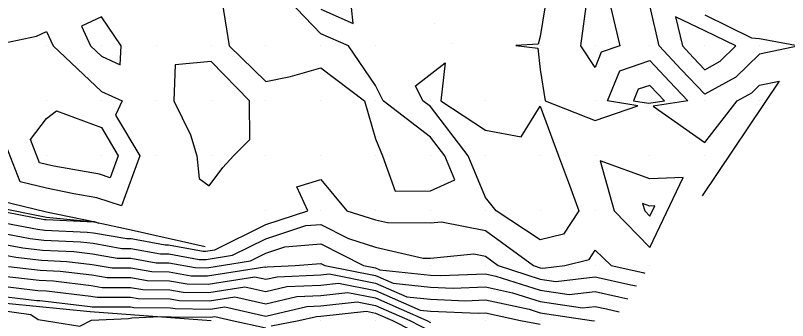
# Model space of a CAD drawing. Extents: x 2188792 to 2191981, y 386090 to 389710.
# Drawn here: x 2189484.3 to 2189625.1, y 386400 to 386455.6 of the extents above; entities that cross this region are included whole.
import ezdxf

# ---------------------------------------------------------------- set-up
doc = ezdxf.new("R2010")
doc.units = 0
for name, color, linetype in [('DTM Contours Major', 7, 'Continuous'), ('DTM Contours Minor', 7, 'Continuous'), ('Exist DTM QL2 LIDAR Elevation Point', 7, 'Continuous'), ('PH Exist DTM Breakline', 7, 'Continuous')]:
    doc.layers.add(name, color=color, linetype=linetype)

msp = doc.modelspace()

# ---------------------------------------------------------------- linework, layer by layer
at = {"layer": 'DTM Contours Major'}
for points in [[(2189540.01, 386452.28), (2189532.61, 386460.05), (2189530.01, 386463.89), (2189523.33, 386466.72), (2189522.34, 386460.05), (2189522.03, 386458.02), (2189523.33, 386450.05), (2189530.01, 386443.58), (2189534.46, 386444.49), (2189540.01, 386446.08), (2189547.98, 386440.05), (2189550.01, 386433.11), (2189551.24, 386430.04), (2189553.54, 386423.57), (2189560.01, 386423.63), (2189564.42, 386425.64), (2189562.62, 386430.04), (2189560.01, 386433.43), (2189551.4, 386440.05), (2189550.01, 386442.85), (2189545.03, 386450.05), (2189540.01, 386452.28)], [(2189480, 386450.13), (2189488.2, 386451.85), (2189490.01, 386452.66), (2189491.19, 386450.05), (2189500.01, 386441.76), (2189503.79, 386440.05), (2189502.6, 386437.46), (2189507, 386430.04), (2189503.66, 386420.9), (2189499.16, 386422.38), (2189494.97, 386423.14), (2189489.99, 386424.15), (2189485.21, 386425.28), (2189480.05, 386438.43)], [(2189522.15, 386427.9), (2189524.08, 386430.04), (2189527.04, 386433.01), (2189527, 386440.05), (2189520.01, 386447.23), (2189513.43, 386446.62), (2189513.23, 386440.05), (2189516.23, 386433.83), (2189517.41, 386430.04), (2189517.84, 386425.88), (2189519.65, 386424.56), (2189522.15, 386427.9)], [(2189601.38, 386441.41), (2189600.02, 386442.87), (2189597.9, 386442.17), (2189597.04, 386440.05), (2189599.75, 386439.61), (2189602.68, 386440.05), (2189601.38, 386441.41)], [(2189600.02, 386425.83), (2189590.96, 386429.1), (2189593.47, 386420.04), (2189600.02, 386413.36), (2189606.06, 386426.09), (2189600.02, 386425.83)], [(2189480.25, 386418.21), (2189488.35, 386416.68), (2189489.71, 386416.52), (2189497.41, 386416.16), (2189498.58, 386416.02), (2189504.65, 386414.95), (2189505.41, 386414.95), (2189511.61, 386413.83), (2189512.22, 386413.83), (2189518.54, 386412.67), (2189519, 386412.66), (2189520.69, 386412.93), (2189530.01, 386417.5), (2189537.67, 386420.04), (2189535.65, 386424.4), (2189540.01, 386425.75), (2189544.77, 386420.04), (2189550.01, 386418.39), (2189552.17, 386417.88), (2189560.01, 386417.84), (2189562.01, 386418.04), (2189570.01, 386416.42), (2189578.77, 386410.04), (2189580.01, 386409.64), (2189580.48, 386409.58), (2189584.49, 386410.04), (2189588.91, 386411.15), (2189590.02, 386412.84), (2189592.93, 386410.04), (2189598.73, 386408.76), (2189599.11, 386408.68)], [(2189481.76, 386408.17), (2189488.64, 386407.36), (2189491.25, 386407.24), (2189498.15, 386406.42), (2189500.15, 386406.07), (2189505.34, 386406.07), (2189507.55, 386405.67), (2189512.49, 386405.64), (2189514.9, 386405.2), (2189519.6, 386405.14), (2189526.16, 386406.19), (2189530.01, 386405.32), (2189533.84, 386406.21), (2189540.01, 386406.48), (2189543.23, 386406.83), (2189550.01, 386405.5), (2189558.11, 386401.95), (2189560.01, 386401.75), (2189568.7, 386401.36), (2189570.01, 386401.41), (2189576.41, 386400.04), (2189580.01, 386399.38)]]:
    msp.add_lwpolyline(points, dxfattribs=at)
at = {"layer": 'DTM Contours Minor'}
for points in [[(2189540.01, 386456.77), (2189545.91, 386454.15), (2189545.32, 386460.05)], [(2189581.36, 386460.05), (2189580.01, 386451.74), (2189579.66, 386450.4), (2189575.58, 386450.15), (2189579.59, 386449.62), (2189580.01, 386445.74), (2189580.93, 386440.05), (2189590.02, 386436.49), (2189597.82, 386439.16), (2189592.31, 386440.05), (2189594.52, 386445.54), (2189600.02, 386447.38), (2189603.56, 386443.59), (2189606.93, 386440.05), (2189600.6, 386439.11), (2189610.02, 386432.48), (2189615.94, 386440.05), (2189618.58, 386441.49), (2189620.02, 386442.88), (2189623.59, 386443.62), (2189609.53, 386422.73)], [(2189592.84, 386457.22), (2189594.52, 386450.05), (2189591.14, 386448.92), (2189590.02, 386446.12), (2189587.44, 386450.05), (2189588.59, 386458.62)], [(2189610.02, 386441.27), (2189605.73, 386445.76), (2189601.73, 386450.05), (2189600.02, 386457.4)], [(2189610.02, 386455.69), (2189618.55, 386451.52), (2189620.02, 386451.41), (2189627.25, 386450.05), (2189620.02, 386448.56), (2189615.7, 386444.37), (2189610.02, 386441.27)], [(2189500.01, 386455.38), (2189496.38, 386453.67), (2189498.02, 386450.05), (2189500.01, 386448.18), (2189503.42, 386446.63), (2189503.6, 386450.05), (2189500.01, 386455.38)], [(2189615.7, 386450.05), (2189610.02, 386452.82), (2189604.7, 386455.37), (2189605.94, 386450.05), (2189607.91, 386447.94), (2189610.02, 386445.72), (2189612.81, 386447.25), (2189615.7, 386450.05)], [(2189571.99, 386420.04), (2189570.01, 386422.42), (2189566.9, 386430.04), (2189560.01, 386438.99), (2189558.63, 386440.05), (2189557.28, 386442.78), (2189562.71, 386446.96), (2189561.88, 386440.05), (2189570.01, 386434.71), (2189576.55, 386433.51), (2189580.01, 386439.05), (2189583.36, 386430.04), (2189585.37, 386424.69), (2189587.08, 386420.04), (2189584.27, 386415.78), (2189580.01, 386414.71), (2189571.99, 386420.04)], [(2189488.71, 386428.76), (2189487.05, 386433), (2189490.01, 386436.85), (2189491.82, 386438.23), (2189500.01, 386435.21), (2189503.08, 386430.04), (2189501.61, 386426.03), (2189499.63, 386426.68), (2189491.34, 386428.18), (2189490, 386428.46), (2189488.71, 386428.76)], [(2189461.46, 386427.65), (2189463.36, 386427.44), (2189471.01, 386425.45), (2189473.48, 386427.11), (2189480.47, 386424.96), (2189481.7, 386421.81), (2189489.98, 386419.84), (2189498.59, 386418.09), (2189498.68, 386418.07), (2189499.56, 386417.79), (2189498.67, 386417.94), (2189498.64, 386417.95), (2189489.93, 386418.36), (2189489.66, 386418.39), (2189480.51, 386420.11), (2189471.51, 386421.8), (2189471.11, 386421.78), (2189462.16, 386423.44), (2189457.53, 386422.03), (2189457.06, 386422), (2189455.37, 386422.76), (2189455.7, 386426.1), (2189457.57, 386426.47), (2189461.46, 386427.65)], [(2189600.02, 386420.89), (2189598.69, 386421.37), (2189599.06, 386420.04), (2189600.02, 386419.06), (2189600.9, 386420.93), (2189600.02, 386420.89)], [(2189479.99, 386416.3), (2189487.03, 386414.98), (2189489.5, 386414.69), (2189496.18, 386414.38), (2189498.5, 386414.1), (2189503.75, 386413.18), (2189505.4, 386413.17), (2189510.8, 386412.2), (2189512.27, 386412.19), (2189517.81, 386411.17), (2189519.12, 386411.16), (2189523.93, 386411.93), (2189530.01, 386414.91), (2189537.3, 386417.33), (2189540.01, 386417.55), (2189545.08, 386414.98), (2189550.01, 386413.42), (2189558.68, 386411.38), (2189560.01, 386411.37), (2189567.89, 386412.17), (2189570.01, 386411.74), (2189572.34, 386410.04), (2189580.01, 386407.59), (2189582.89, 386407.16), (2189590.02, 386408), (2189596.53, 386406.55), (2189597.55, 386406.34)], [(2189479.72, 386414.4), (2189485.71, 386413.28), (2189489.28, 386412.86), (2189494.95, 386412.59), (2189498.41, 386412.18), (2189502.85, 386411.4), (2189505.38, 386411.4), (2189509.98, 386410.57), (2189512.33, 386410.55), (2189517.08, 386409.68), (2189519.24, 386409.65), (2189527.17, 386410.92), (2189530.01, 386412.32), (2189533.42, 386413.45), (2189540.01, 386413.99), (2189547.77, 386410.04), (2189550.01, 386409.61), (2189550.79, 386409.26), (2189560.01, 386408.31), (2189561.83, 386408.22), (2189570.01, 386408.53), (2189571.94, 386408.12), (2189580.01, 386405.54), (2189585.31, 386404.75), (2189590.02, 386405.3), (2189594.32, 386404.35), (2189595.99, 386404)], [(2189479.46, 386412.5), (2189484.39, 386411.57), (2189489.07, 386411.03), (2189493.72, 386410.81), (2189498.32, 386410.26), (2189501.95, 386409.62), (2189505.37, 386409.62), (2189509.17, 386408.94), (2189512.38, 386408.91), (2189516.35, 386408.18), (2189519.36, 386408.15), (2189529.79, 386409.82), (2189530.01, 386409.77), (2189530.23, 386409.82), (2189535.36, 386410.04), (2189540.01, 386410.42), (2189540.76, 386410.04), (2189550.01, 386408.24), (2189553.23, 386406.82), (2189560.01, 386406.12), (2189564.12, 386405.94), (2189570.01, 386406.16), (2189574.96, 386405.1), (2189580.01, 386403.48), (2189587.72, 386402.34), (2189590.02, 386402.61), (2189592.12, 386402.14), (2189594.42, 386401.65)], [(2189483.08, 386409.87), (2189488.85, 386409.19), (2189492.48, 386409.02), (2189498.24, 386408.34), (2189501.05, 386407.85), (2189505.35, 386407.85), (2189508.36, 386407.3), (2189512.43, 386407.28), (2189515.63, 386406.69), (2189519.48, 386406.64), (2189527.97, 386408.01), (2189530.01, 386407.54), (2189532.03, 386408.02), (2189540.01, 386408.36), (2189541.53, 386408.52), (2189550.01, 386406.87), (2189555.67, 386404.38), (2189560.01, 386403.93), (2189566.41, 386403.65), (2189570.01, 386403.78), (2189577.98, 386402.08), (2189580.01, 386401.43), (2189589.37, 386400.04), (2189589.93, 386399.96)], [(2189480.44, 386406.46), (2189488.42, 386405.53), (2189490.02, 386405.45), (2189498.07, 386404.5), (2189499.25, 386404.3), (2189505.32, 386404.29), (2189506.73, 386404.04), (2189512.54, 386404), (2189514.17, 386403.7), (2189519.72, 386403.63), (2189524.34, 386404.38), (2189530.01, 386403.09), (2189535.64, 386404.41), (2189540.01, 386404.6), (2189544.93, 386405.13), (2189550.01, 386404.14), (2189559.33, 386400.04), (2189560.01, 386399.69)], [(2189479.12, 386404.76), (2189488.21, 386403.7), (2189488.79, 386403.67), (2189497.98, 386402.58), (2189498.35, 386402.52), (2189505.31, 386402.52), (2189505.92, 386402.41), (2189512.6, 386402.36), (2189513.44, 386402.21), (2189519.84, 386402.13), (2189522.53, 386402.56), (2189530.01, 386400.86), (2189537.45, 386402.61), (2189540.01, 386402.72), (2189546.62, 386403.43), (2189550.01, 386402.77), (2189556.22, 386400.04), (2189560.01, 386398.09)], [(2189478.39, 386402.36), (2189487.12, 386401.15), (2189488.46, 386400.21), (2189496.1, 386399), (2189498.23, 386400.08), (2189504.96, 386400.43), (2189505.57, 386400.52), (2189510.79, 386400.74), (2189512.65, 386400.72), (2189512.71, 386400.71), (2189519.96, 386400.63), (2189520.71, 386400.75), (2189523.82, 386400.04), (2189530.01, 386398.71)], [(2189530.97, 386399.08), (2189536.01, 386400.04), (2189539.25, 386400.8), (2189540.01, 386400.84), (2189548.32, 386401.73), (2189550.01, 386401.4), (2189553.11, 386400.04), (2189560.01, 386396.49)]]:
    msp.add_lwpolyline(points, dxfattribs=at)
at = {"layer": 'Exist DTM QL2 LIDAR Elevation Point'}
for p, q in [((2189560.74, 386454.2), (2189560.74, 386454.2)), ((2189490.01, 386450.05), (2189490.01, 386450.05)), ((2189500.01, 386450.05), (2189500.01, 386450.05)), ((2189510.01, 386450.05), (2189510.01, 386450.05)), ((2189520.01, 386450.05), (2189520.01, 386450.05)), ((2189530.01, 386450.05), (2189530.01, 386450.05)), ((2189540.01, 386450.05), (2189540.01, 386450.05)), ((2189550.01, 386450.05), (2189550.01, 386450.05)), ((2189564.06, 386450.42), (2189564.06, 386450.42)), ((2189580.01, 386450.05), (2189580.01, 386450.05)), ((2189590.02, 386450.05), (2189590.02, 386450.05)), ((2189600.02, 386450.05), (2189600.02, 386450.05)), ((2189610.02, 386450.05), (2189610.02, 386450.05)), ((2189620.02, 386450.05), (2189620.02, 386450.05)), ((2189490.01, 386440.05), (2189490.01, 386440.05)), ((2189500.01, 386440.05), (2189500.01, 386440.05)), ((2189510.01, 386440.05), (2189510.01, 386440.05)), ((2189520.01, 386440.05), (2189520.01, 386440.05)), ((2189530.01, 386440.05), (2189530.01, 386440.05)), ((2189540.01, 386440.05), (2189540.01, 386440.05)), ((2189550.01, 386440.05), (2189550.01, 386440.05)), ((2189560.01, 386440.05), (2189560.01, 386440.05)), ((2189570.01, 386440.05), (2189570.01, 386440.05)), ((2189580.01, 386440.05), (2189580.01, 386440.05)), ((2189590.02, 386440.05), (2189590.02, 386440.05)), ((2189600.02, 386440.05), (2189600.02, 386440.05)), ((2189610.02, 386440.05), (2189610.02, 386440.05)), ((2189620.02, 386440.05), (2189620.02, 386440.05)), ((2189599.36, 386438.99), (2189599.36, 386438.99)), ((2189490.01, 386430.04), (2189490.01, 386430.04)), ((2189500.01, 386430.04), (2189500.01, 386430.04)), ((2189510.01, 386430.04), (2189510.01, 386430.04)), ((2189520.01, 386430.04), (2189520.01, 386430.04)), ((2189530.01, 386430.04), (2189530.01, 386430.04)), ((2189540.01, 386430.04), (2189540.01, 386430.04)), ((2189550.01, 386430.04), (2189550.01, 386430.04)), ((2189560.01, 386430.04), (2189560.01, 386430.04)), ((2189570.01, 386430.04), (2189570.01, 386430.04)), ((2189580.01, 386430.04), (2189580.01, 386430.04)), ((2189590.02, 386430.04), (2189590.02, 386430.04)), ((2189600.02, 386430.04), (2189600.02, 386430.04)), ((2189610.02, 386430.04), (2189610.02, 386430.04)), ((2189530.01, 386420.04), (2189530.01, 386420.04)), ((2189540.01, 386420.04), (2189540.01, 386420.04)), ((2189550.01, 386420.04), (2189550.01, 386420.04)), ((2189560.01, 386420.04), (2189560.01, 386420.04)), ((2189570.01, 386420.04), (2189570.01, 386420.04)), ((2189580.01, 386420.04), (2189580.01, 386420.04)), ((2189590.02, 386420.04), (2189590.02, 386420.04)), ((2189600.02, 386420.04), (2189600.02, 386420.04)), ((2189530.01, 386410.04), (2189530.01, 386410.04)), ((2189540.01, 386410.04), (2189540.01, 386410.04)), ((2189550.01, 386410.04), (2189550.01, 386410.04)), ((2189560.01, 386410.04), (2189560.01, 386410.04)), ((2189570.01, 386410.04), (2189570.01, 386410.04)), ((2189580.01, 386410.04), (2189580.01, 386410.04)), ((2189590.02, 386410.04), (2189590.02, 386410.04)), ((2189600.02, 386410.04), (2189600.02, 386410.04)), ((2189530.01, 386400.04), (2189530.01, 386400.04)), ((2189540.01, 386400.04), (2189540.01, 386400.04)), ((2189550.01, 386400.04), (2189550.01, 386400.04)), ((2189560.01, 386400.04), (2189560.01, 386400.04)), ((2189570.01, 386400.04), (2189570.01, 386400.04)), ((2189580.01, 386400.04), (2189580.01, 386400.04)), ((2189590.02, 386400.04), (2189590.02, 386400.04))]:
    msp.add_line(p, q, dxfattribs=at)
at = {"layer": 'PH Exist DTM Breakline'}
for points in [[(2189518.94, 386413.48), (2189512.18, 386414.98), (2189505.42, 386416.48), (2189498.67, 386417.98), (2189489.98, 386418.8), (2189480.59, 386420.71), (2189471.21, 386422.62), (2189461.82, 386424.53), (2189456.95, 386423.04), (2189448.48, 386421.54), (2189440, 386420.04)], [(2189449.77, 386400.23), (2189459.26, 386401.35), (2189468.74, 386402.48), (2189478.23, 386403.6), (2189488.09, 386402.65), (2189497.94, 386401.71), (2189505.3, 386401.15), (2189512.65, 386400.6), (2189520.01, 386400.04)]]:
    msp.add_lwpolyline(points, dxfattribs=at)

doc.saveas('drawing.dxf')
